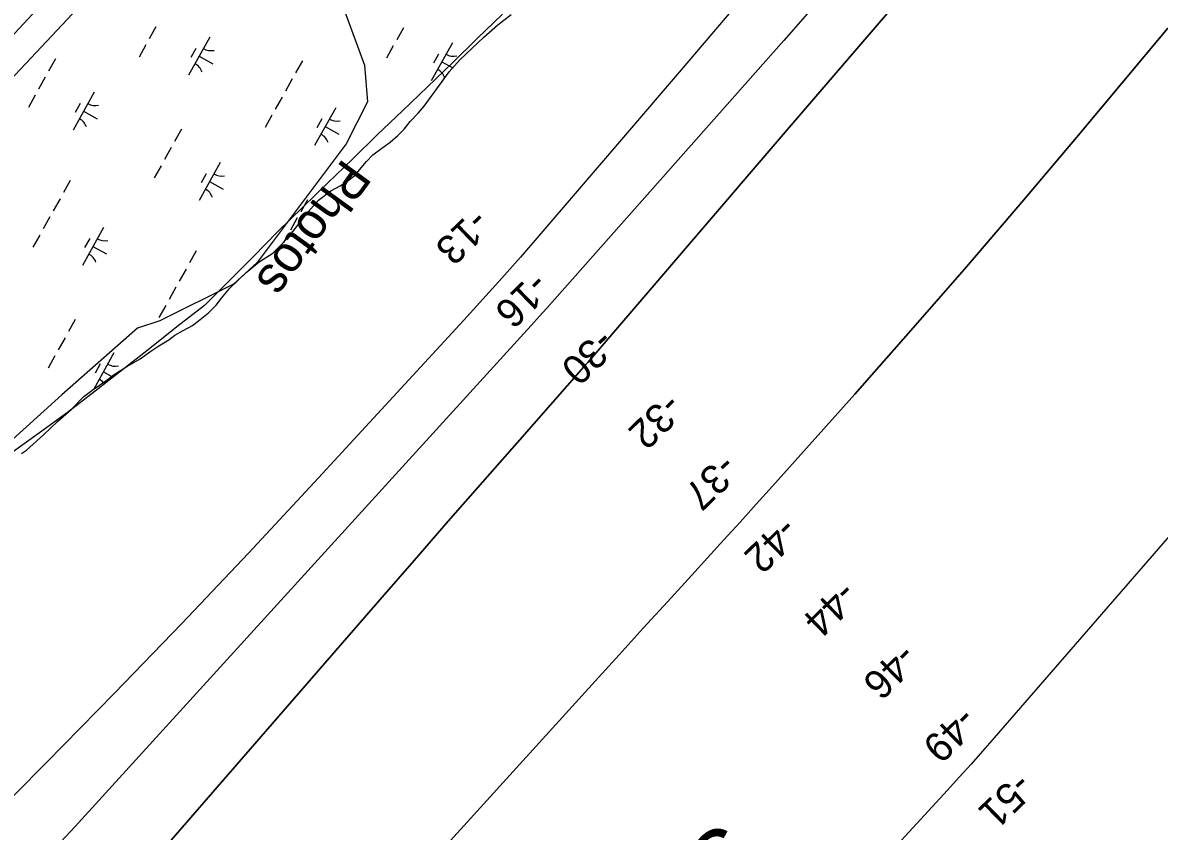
# Model space of a CAD drawing. Extents: x 3923531 to 3943530, y 207391 to 229799.
# Drawn here: x 3932178 to 3933488, y 215585 to 216516 of the extents above; entities that cross this region are included whole.
import ezdxf

# ---------------------------------------------------------------- set-up
doc = ezdxf.new("R2010")
doc.units = 0
for name, color, linetype in [('V-RIVR-EDGE', 7, 'Continuous'), ('V-RIVR-IDEN', 7, 'Continuous'), ('V-RIVR-RANG', 7, 'Continuous'), ('V-RRAP-FSHR', 7, 'Continuous'), ('V-TOPO-DPTH', 7, 'Continuous'), ('V-TOPO-MAJR', 7, 'Continuous'), ('V-TOPO-MINR', 7, 'Continuous'), ('V-UTIL-LINE', 7, 'Continuous'), ('V-WETL-SWMP', 7, 'Continuous')]:
    doc.layers.add(name, color=color, linetype=linetype)

msp = doc.modelspace()

# ---------------------------------------------------------------- linework, layer by layer
at = {"layer": 'V-RIVR-EDGE'}
msp.add_lwpolyline([(3932534, 216570), (3932571.7, 216467.5), (3932575.3, 216425.1), (3932550.5, 216376.7), (3932448, 216240), (3932420.8, 216215.3), (3932336, 216172.8), (3932310, 216164.6), (3932222.8, 216087.9), (3932125, 215999.5), (3932097.9, 215959.5), (3932062.5, 215911.1), (3932035.4, 215888.7), (3932010.7, 215871.1), (3931993, 215858.1), (3931978.8, 215854.6), (3931858.6, 215742.6), (3931790.2, 215673), (3931759.6, 215643.6), (3931730.1, 215614.1), (3931705.4, 215604.7), (3931685.3, 215591.7), (3931579.2, 215493.9)], dxfattribs=at)
at = {"layer": 'V-RRAP-FSHR'}
msp.add_lwpolyline([(3932730.9, 216526.4), (3932701.6, 216498.3), (3932673.2, 216470.3), (3932644.3, 216442.5), (3932615.4, 216414.8), (3932586.6, 216387.5), (3932557.7, 216359.3), (3932528.9, 216331.6), (3932500.8, 216303.9), (3932471.7, 216275.7), (3932443.6, 216247.2), (3932415.5, 216218.7), (3932387.2, 216190.7), (3932355.6, 216166), (3932324.2, 216141.2), (3932292.7, 216116.5), (3932261.3, 216091.8), (3932229.6, 216067.3), (3932197.2, 216044), (3932164.7, 216020.6), (3932132.3, 215997.2), (3932099.8, 215973.8), (3932067.4, 215950.4), (3932035.8, 215925.9)], dxfattribs=at)
at = {"layer": 'V-TOPO-DPTH'}
for points in [[(3932179.1, 215379.2), (3932589.4, 215851.7), (3932628.8, 215897), (3932668.3, 215942.2), (3932707.8, 215987.3), (3932747.5, 216032.4), (3932824.6, 216119.9), (3932826.9, 216122.5), (3932829.2, 216125.1), (3932905, 216213.5), (3932944, 216259), (3932983, 216304.5), (3933022, 216350), (3933061.1, 216395.5), (3933287.6, 216659.6)], [(3932179.1, 215379.2), (3932589.4, 215851.7), (3932628.8, 215897), (3932668.3, 215942.2), (3932707.8, 215987.3), (3932747.5, 216032.4), (3932824.6, 216119.9), (3932826.9, 216122.5), (3932829.2, 216125.1), (3932905, 216213.5), (3932944, 216259), (3932983, 216304.5), (3933022, 216350), (3933061.1, 216395.5), (3933287.6, 216659.6)], [(3933087.8, 216533.3), (3933055.1, 216496.1), (3932790.5, 216197.4), (3932781.8, 216187.6), (3932773, 216177.8), (3932764.2, 216168), (3932755.3, 216158.3), (3932238.2, 215590.4), (3932216.1, 215566.5)], [(3933497.5, 216510.3), (3933392.1, 216384.2), (3933329.1, 216309.6), (3933265.6, 216235.3), (3933201.4, 216161.8), (3933136.7, 216088.6), (3933041.8, 215982.5), (3933023.2, 215961.8), (3933004.5, 215941.1), (3932985.8, 215920.5), (3932967, 215899.9), (3932948.8, 215880), (3932920.9, 215849.4), (3932893, 215818.9), (3932865.2, 215788.3), (3932837.4, 215757.7), (3932557.6, 215449.7)], [(3932557.6, 215449.7), (3932837.4, 215757.7), (3932865.2, 215788.3), (3932893, 215818.9), (3932920.9, 215849.4), (3932948.8, 215880), (3932967, 215899.9), (3932985.8, 215920.5), (3933004.5, 215941.1), (3933023.2, 215961.8), (3933041.8, 215982.5), (3933136.7, 216088.6), (3933201.4, 216161.8), (3933265.6, 216235.3), (3933329.1, 216309.6), (3933392.1, 216384.2), (3933497.5, 216510.3)]]:
    msp.add_lwpolyline(points, dxfattribs=at)
at = {"layer": 'V-TOPO-MAJR'}
msp.add_lwpolyline([(3933628.1, 216073.6), (3933297.4, 215692.6), (3933284.1, 215677.4), (3933270.7, 215662.2), (3933257.2, 215647.2), (3933243.5, 215632.3), (3933141.6, 215521.7)], dxfattribs=at)
at = {"layer": 'V-TOPO-MINR'}
for points in [[(3933287.6, 216659.6), (3933061.1, 216395.5), (3933022, 216350), (3932983, 216304.5), (3932944, 216259), (3932905, 216213.5), (3932829.2, 216125.1), (3932826.9, 216122.5), (3932824.6, 216119.9), (3932747.5, 216032.4), (3932707.8, 215987.3), (3932668.3, 215942.2), (3932628.8, 215897), (3932589.4, 215851.7), (3932179.1, 215379.2)], [(3933005.2, 216542.4), (3932936.6, 216462.2), (3932867.9, 216381.9), (3932772.8, 216271), (3932751.4, 216246.4), (3932729.9, 216222), (3932708.2, 216197.8), (3932686.2, 216173.7), (3932514.1, 215987), (3932437.9, 215905.3), (3932361.2, 215824.2), (3932283.5, 215743.9), (3932205.3, 215664.2), (3932056.5, 215514.4)], [(3933087.8, 216533.3), (3933055.1, 216496.1), (3932790.5, 216197.4), (3932781.8, 216187.6), (3932773, 216177.8), (3932764.2, 216168), (3932755.3, 216158.3), (3932238.2, 215590.4), (3932216.1, 215566.5)], [(3933497.5, 216510.3), (3933392.1, 216384.2), (3933329.1, 216309.6), (3933265.6, 216235.3), (3933201.4, 216161.8), (3933136.7, 216088.6), (3933041.8, 215982.5), (3933023.2, 215961.8), (3933004.5, 215941.1), (3932985.8, 215920.5), (3932967, 215899.9), (3932948.8, 215880), (3932920.9, 215849.4), (3932893, 215818.9), (3932865.2, 215788.3), (3932837.4, 215757.7), (3932557.6, 215449.7)]]:
    msp.add_lwpolyline(points, dxfattribs=at)
at = {"layer": 'V-UTIL-LINE'}
for points in [[(3934948.1, 219998.5), (3933937.9, 218403.6), (3930512.9, 214727.6), (3928293.6, 212405.3)], [(3928303.7, 212396.8), (3930529.6, 214712.5), (3934263.4, 218684.8), (3934306.8, 218941.8), (3934562.1, 219352.8), (3934805.1, 219208.2)]]:
    msp.add_lwpolyline(points, dxfattribs=at)
at = {"layer": 'V-WETL-SWMP'}
for p, q in [((3932725.5, 216514.1), (3932740.6, 216525.8)), ((3932331.4, 216511.8), (3932323.6, 216497.9)), ((3932616.6, 216510.6), (3932608.8, 216496.6)), ((3932709.1, 216499.6), (3932725.5, 216514.1)), ((3932393.4, 216499.6), (3932369, 216456)), ((3932695.6, 216487.1), (3932709.1, 216499.6)), ((3932319.7, 216490.9), (3932311.9, 216476.9)), ((3932377.4, 216486.8), (3932371.6, 216476.3)), ((3932604.9, 216489.6), (3932597.1, 216475.7)), ((3932673, 216493.2), (3932648.6, 216449.5)), ((3932681.7, 216473.5), (3932695.6, 216487.1)), ((3932215.5, 216474.7), (3932207.7, 216460.7)), ((3932381.2, 216477.8), (3932396.9, 216469)), ((3932500.1, 216472.6), (3932492.3, 216458.6)), ((3932657, 216480.3), (3932651.2, 216469.9)), ((3932660.8, 216471.3), (3932673.5, 216464.3)), ((3932669.4, 216459.7), (3932681.7, 216473.5)), ((3932655, 216440.3), (3932669.4, 216459.7)), ((3932203.8, 216453.7), (3932196, 216439.8)), ((3932488.4, 216451.7), (3932480.6, 216437.7)), ((3932192.1, 216432.8), (3932184.3, 216418.8)), ((3932260.2, 216436.3), (3932235.8, 216392.7)), ((3932476.7, 216430.7), (3932468.9, 216416.7)), ((3932640.3, 216420.3), (3932655, 216440.3)), ((3932244.2, 216423.5), (3932238.4, 216413)), ((3932538.6, 216418.5), (3932514.2, 216374.9)), ((3932633.4, 216412.2), (3932640.3, 216420.3)), ((3932248, 216414.5), (3932263.7, 216405.7)), ((3932465, 216409.8), (3932457.2, 216395.8)), ((3932522.6, 216405.7), (3932516.8, 216395.2)), ((3932624.5, 216402.6), (3932633.4, 216412.2)), ((3932360.7, 216393.6), (3932352.9, 216379.6)), ((3932526.4, 216396.7), (3932542.1, 216387.9)), ((3932610.2, 216386.6), (3932617.3, 216393.7)), ((3932617.3, 216393.7), (3932624.5, 216402.6)), ((3932591.7, 216372), (3932601.2, 216378.7)), ((3932601.2, 216378.7), (3932610.2, 216386.6)), ((3932349, 216372.6), (3932341.2, 216358.7)), ((3932574, 216356.6), (3932581.5, 216364.1)), ((3932581.5, 216364.1), (3932591.7, 216372)), ((3932337.3, 216351.7), (3932329.5, 216337.7)), ((3932405.4, 216355.2), (3932381, 216311.6)), ((3932568, 216349.1), (3932574, 216356.6)), ((3932389.4, 216342.4), (3932383.6, 216331.9)), ((3932552.7, 216334.5), (3932561.1, 216340.8)), ((3932561.1, 216340.8), (3932568, 216349.1)), ((3932232.5, 216334.7), (3932224.7, 216320.7)), ((3932393.2, 216333.4), (3932408.9, 216324.6)), ((3932532.8, 216322.8), (3932543.6, 216328.6)), ((3932543.6, 216328.6), (3932552.7, 216334.5)), ((3932220.8, 216313.7), (3932213, 216299.7)), ((3932506, 216312.5), (3932498.2, 216298.5)), ((3932506.6, 216298.7), (3932518.7, 216311.8)), ((3932518.7, 216311.8), (3932532.8, 216322.8)), ((3932498.7, 216288), (3932506.6, 216298.7)), ((3932209.1, 216292.8), (3932201.3, 216278.8)), ((3932494.3, 216291.5), (3932486.4, 216277.5)), ((3932489.5, 216276.4), (3932498.7, 216288)), ((3932271, 216280.6), (3932246.6, 216236.9)), ((3932478.4, 216263.1), (3932489.5, 216276.4)), ((3932197.4, 216271.8), (3932189.5, 216257.8)), ((3932255, 216267.7), (3932249.2, 216257.3)), ((3932466.1, 216250.9), (3932478.4, 216263.1)), ((3932482.5, 216270.5), (3932478.5, 216263.3)), ((3932258.8, 216258.7), (3932274.5, 216250)), ((3932377.7, 216253.5), (3932369.9, 216239.6)), ((3932450.2, 216240.9), (3932466.1, 216250.9)), ((3932435.3, 216228.7), (3932450.2, 216240.9)), ((3932366, 216232.6), (3932358.2, 216218.6)), ((3932425.7, 216219.6), (3932435.3, 216228.7)), ((3932354.3, 216211.6), (3932346.5, 216197.7)), ((3932407.1, 216198.9), (3932416.6, 216210.5)), ((3932416.6, 216210.5), (3932425.7, 216219.6)), ((3932400.9, 216191), (3932407.1, 216198.9)), ((3932342.6, 216190.7), (3932334.8, 216176.7)), ((3932382.3, 216174.4), (3932392, 216182.3)), ((3932392, 216182.3), (3932400.9, 216191)), ((3932238.4, 216174.5), (3932230.5, 216160.5)), ((3932362.7, 216161.9), (3932373.3, 216167.7)), ((3932373.3, 216167.7), (3932382.3, 216174.4)), ((3932346.4, 216150.9), (3932353.3, 216156.6)), ((3932353.3, 216156.6), (3932362.7, 216161.9)), ((3932226.6, 216153.5), (3932218.8, 216139.6)), ((3932325.6, 216138.1), (3932334.8, 216144.2)), ((3932334.8, 216144.2), (3932346.4, 216150.9)), ((3932214.9, 216132.6), (3932207.1, 216118.6)), ((3932283, 216136.1), (3932259.7, 216094.4)), ((3932297.9, 216120.3), (3932313.1, 216129.1)), ((3932313.1, 216129.1), (3932325.6, 216138.1)), ((3932267, 216123.3), (3932261.2, 216112.8)), ((3932283.4, 216111.3), (3932297.9, 216120.3)), ((3932259.1, 216094), (3932273.6, 216103.8)), ((3932270.8, 216114.3), (3932280.4, 216109)), ((3932273.6, 216103.8), (3932283.4, 216111.3)), ((3932248.3, 216085.7), (3932259.1, 216094)), ((3932233.6, 216070.7), (3932248.3, 216085.7)), ((3932218.1, 216056.9), (3932233.6, 216070.7)), ((3932201.6, 216041.7), (3932218.1, 216056.9)), ((3932182, 216024), (3932201.6, 216041.7)), ((3932176.6, 216020.3), (3932182, 216024))]:
    msp.add_line(p, q, dxfattribs=at)
for centre, start, end in [((3932394.9, 216501.8), 240.0381, 281.5817), ((3932368, 216453.6), 20.0381, 61.5817), ((3932674.5, 216495.3), 240.0381, 281.5817), ((3932647.6, 216447.1), 20.0381, 61.5817), ((3932261.7, 216438.5), 240.0381, 281.5817), ((3932234.8, 216390.3), 20.0381, 61.5817), ((3932540.1, 216420.7), 240.0381, 281.5817), ((3932513.2, 216372.5), 20.0381, 61.5817), ((3932406.9, 216357.4), 240.0381, 281.5817), ((3932380, 216309.2), 20.0381, 61.5817), ((3932272.5, 216282.7), 240.0381, 281.5817), ((3932245.6, 216234.5), 20.0381, 61.5817), ((3932284.5, 216138.3), 240.0381, 281.5817), ((3932257.6, 216090.1), 41.8758, 61.5817)]:
    msp.add_arc(centre, 17.6, start, end, dxfattribs=at)

# ---------------------------------------------------------------- texts
at = {"layer": 'V-RIVR-IDEN'}
for s, height, rotation, p in [('Photos', 42, 234.0808, (3932547.5, 216361.5)), ('SOUTHWEST', 75, 228.6195, (3932979.6, 215600.3))]:
    msp.add_text(s, height=height, rotation=rotation, dxfattribs=at).set_placement(p)
at = {"layer": 'V-RIVR-RANG'}
for s, rotation, p in [('-13', 224.0583, (3932697.7, 216303.9)), ('-16', 224.0583, (3932766.3, 216231.1)), ('-30', 224.0583, (3932842.5, 216165.7)), ('-32', 224.2006, (3932920, 216091.7)), ('-37', 224.2006, (3932983.6, 216021.5)), ('-42', 224.2006, (3933053.4, 215948.9)), ('-44', 224.2006, (3933121.4, 215875.4)), ('-46', 224.2006, (3933190.3, 215803.3)), ('-49', 224.2006, (3933259.3, 215730.5)), ('-51', 224.2006, (3933323.5, 215654.7))]:
    msp.add_text(s, height=33.5, rotation=rotation, dxfattribs=at).set_placement(p)

doc.saveas('drawing.dxf')
